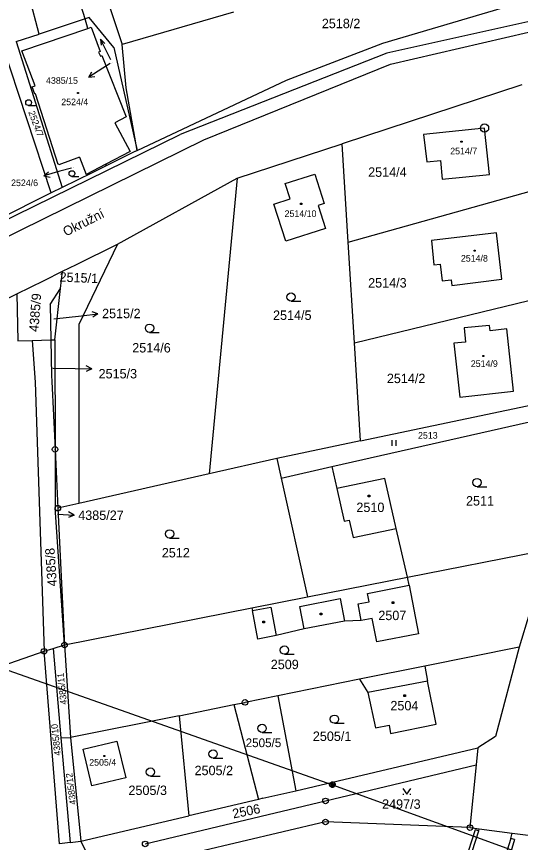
# Model space of a CAD drawing. Extents: x -468021 to -466942, y -1130484 to -1128584.
# Drawn here: x -467810 to -467719, y -1129830.2 to -1129681.1 of the extents above; entities that cross this region are included whole.
import ezdxf

# ---------------------------------------------------------------- set-up
doc = ezdxf.new("R2010")
doc.units = 0
doc.layers.add('DKM', color=7, linetype='Continuous')

msp = doc.modelspace()

# ---------------------------------------------------------------- linework, layer by layer
at = {"layer": 'DKM'}
for p, q in [((-467797.25, -1129667.21), (-467790.91, -1129686.15)), ((-467797.6, -1129681.56), (-467801.54, -1129668.44)), ((-467805.91, -1129684.3), (-467809.48, -1129670.56)), ((-467743.82, -1129685.91), (-467713.27, -1129676.88)), ((-467770.83, -1129680.36), (-467790.91, -1129686.15)), ((-467713.64, -1129681.16), (-467743.12, -1129687.75)), ((-467797.6, -1129681.56), (-467805.91, -1129684.3)), ((-467796.84, -1129681.31), (-467797.6, -1129681.56)), ((-467797.09, -1129683.26), (-467797.6, -1129681.56)), ((-467792.43, -1129686.69), (-467796.84, -1129681.31)), ((-467809.05, -1129687.34), (-467797.09, -1129683.26)), ((-467797.09, -1129683.26), (-467796.51, -1129683.06)), ((-467796.51, -1129683.06), (-467794.87, -1129687.42)), ((-467742.44, -1129689.74), (-467717.53, -1129683.93)), ((-467810.02, -1129685.66), (-467805.91, -1129684.3)), ((-467810.02, -1129685.66), (-467801.73, -1129712)), ((-467792.94, -1129688.95), (-467794.84, -1129685.21)), ((-467794.84, -1129685.21), (-467794.68, -1129686.3)), ((-467794.84, -1129685.21), (-467794.05, -1129685.99)), ((-467803.72, -1129712.98), (-467812.52, -1129686.25)), ((-467792.43, -1129686.69), (-467788.22, -1129705.3)), ((-467790.18, -1129694), (-467790.91, -1129686.15)), ((-467761.26, -1129692.6), (-467743.82, -1129685.91)), ((-467806.63, -1129693.62), (-467809.05, -1129687.34)), ((-467794.87, -1129687.42), (-467795.16, -1129687.55)), ((-467795.16, -1129687.55), (-467794.84, -1129688.3)), ((-467794.84, -1129688.3), (-467794.55, -1129688.17)), ((-467794.55, -1129688.17), (-467790.16, -1129699.22)), ((-467743.12, -1129687.75), (-467780.41, -1129702.4)), ((-467793.05, -1129689.59), (-467794.41, -1129690.46)), ((-467776.17, -1129703.37), (-467742.44, -1129689.74)), ((-467794.41, -1129690.46), (-467796.94, -1129692.08)), ((-467796.94, -1129692.08), (-467796.36, -1129691.12)), ((-467796.94, -1129692.08), (-467795.82, -1129691.96)), ((-467788.22, -1129705.3), (-467761.26, -1129692.6)), ((-467807.18, -1129693.81), (-467806.63, -1129693.62)), ((-467806.67, -1129695.14), (-467807.18, -1129693.81)), ((-467788.22, -1129705.3), (-467790.18, -1129694)), ((-467718.78, -1129693.47), (-467751.19, -1129704.12)), ((-467806.57, -1129695.1), (-467806.67, -1129695.14)), ((-467802.45, -1129707.81), (-467806.57, -1129695.1)), ((-467799, -1129694.84), (-467798.79, -1129694.84)), ((-467799, -1129695.05), (-467799, -1129694.84)), ((-467798.79, -1129695.05), (-467799, -1129695.05)), ((-467798.79, -1129694.84), (-467798.79, -1129695.05)), ((-467807.79, -1129697.19), (-467806.57, -1129697.19)), ((-467790.16, -1129699.22), (-467792.24, -1129700.3)), ((-467792.24, -1129700.3), (-467789.47, -1129705.49)), ((-467725.49, -1129701.26), (-467736.49, -1129702.41)), ((-467724.6, -1129709.62), (-467725.49, -1129701.26)), ((-467896.28, -1129759.16), (-467780.41, -1129702.4)), ((-467842.76, -1129736.13), (-467776.17, -1129703.37)), ((-467736.49, -1129702.41), (-467735.91, -1129707.37)), ((-467770.15, -1129710.29), (-467751.19, -1129704.12)), ((-467750.1, -1129721.85), (-467751.19, -1129704.12)), ((-467729.75, -1129703.61), (-467729.54, -1129703.61)), ((-467729.75, -1129703.82), (-467729.75, -1129703.61)), ((-467729.54, -1129703.82), (-467729.75, -1129703.82)), ((-467729.54, -1129703.61), (-467729.54, -1129703.82)), ((-467798.62, -1129706.49), (-467802.32, -1129707.91)), ((-467798.62, -1129706.49), (-467797.4, -1129709.65)), ((-467788.48, -1129705.42), (-467793.89, -1129708.11)), ((-467789.47, -1129705.49), (-467793.86, -1129707.79)), ((-467788.48, -1129705.42), (-467788.22, -1129705.3)), ((-467802.36, -1129707.78), (-467802.45, -1129707.81)), ((-467802.36, -1129707.78), (-467802.32, -1129707.91)), ((-467793.86, -1129707.79), (-467797.4, -1129709.65)), ((-467793.86, -1129707.79), (-467793.89, -1129708.11)), ((-467735.91, -1129707.37), (-467733.46, -1129707.11)), ((-467733.46, -1129707.11), (-467733.11, -1129710.51)), ((-467802.14, -1129709.07), (-467805.02, -1129709.89)), ((-467805.02, -1129709.89), (-467804.2, -1129709.14)), ((-467800.08, -1129708.48), (-467802.14, -1129709.07)), ((-467796.34, -1129709.33), (-467799.05, -1129710.67)), ((-467793.89, -1129708.11), (-467796.34, -1129709.33)), ((-467750.1, -1129721.85), (-467704.92, -1129709.18)), ((-467805.02, -1129709.89), (-467803.92, -1129710.1)), ((-467799.05, -1129710.67), (-467801.73, -1129712)), ((-467799.97, -1129710), (-467798.74, -1129710)), ((-467791.76, -1129722.21), (-467770.15, -1129710.29)), ((-467770.15, -1129710.29), (-467775.17, -1129763.67)), ((-467761.48, -1129711.29), (-467756.13, -1129709.56)), ((-467756.13, -1129709.56), (-467754.43, -1129714.86)), ((-467733.11, -1129710.51), (-467724.6, -1129709.62)), ((-467801.73, -1129712), (-467803.72, -1129712.98)), ((-467760.58, -1129714.06), (-467761.48, -1129711.29)), ((-467803.72, -1129712.98), (-467822.41, -1129722.26)), ((-467763.51, -1129714.99), (-467760.58, -1129714.06)), ((-467761.37, -1129721.66), (-467763.51, -1129714.99)), ((-467758.69, -1129714.84), (-467758.48, -1129714.84)), ((-467758.69, -1129715.05), (-467758.69, -1129714.84)), ((-467758.48, -1129715.05), (-467758.69, -1129715.05)), ((-467758.48, -1129714.84), (-467758.48, -1129715.05)), ((-467754.43, -1129714.86), (-467755.55, -1129715.22)), ((-467755.55, -1129715.22), (-467754.22, -1129719.37)), ((-467754.22, -1129719.37), (-467761.37, -1129721.66)), ((-467723.35, -1129720.2), (-467735.05, -1129721.56)), ((-467722.39, -1129728.53), (-467723.35, -1129720.2)), ((-467799.16, -1129725.88), (-467791.76, -1129722.21)), ((-467791.76, -1129722.21), (-467798.71, -1129736.74)), ((-467748.98, -1129740.01), (-467750.1, -1129721.85)), ((-467735.05, -1129721.56), (-467734.65, -1129725.97)), ((-467727.36, -1129723.29), (-467727.15, -1129723.29)), ((-467727.36, -1129723.5), (-467727.36, -1129723.29)), ((-467727.15, -1129723.5), (-467727.36, -1129723.5)), ((-467727.15, -1129723.29), (-467727.15, -1129723.5)), ((-467801.67, -1129727.12), (-467799.16, -1129725.88)), ((-467734.65, -1129725.97), (-467733.48, -1129725.83)), ((-467733.48, -1129725.83), (-467733.13, -1129728.85)), ((-467805, -1129728.76), (-467801.67, -1129727.12)), ((-467802.02, -1129730.21), (-467801.67, -1129727.12)), ((-467809.94, -1129731.21), (-467805, -1129728.76)), ((-467733.13, -1129728.85), (-467731.51, -1129728.65)), ((-467731.51, -1129728.65), (-467731.39, -1129729.68)), ((-467731.39, -1129729.68), (-467722.39, -1129728.53)), ((-467803.93, -1129733.11), (-467802.02, -1129730.21)), ((-467803.06, -1129739.51), (-467802.02, -1129730.21)), ((-467748.98, -1129740.01), (-467703.73, -1129729.08)), ((-467835.71, -1129743.97), (-467809.94, -1129731.21)), ((-467809.94, -1129731.21), (-467809.77, -1129739.66)), ((-467803.93, -1129733.11), (-467803.8, -1129739.49)), ((-467760.42, -1129732.51), (-467758.67, -1129732.51)), ((-467798.25, -1129735.15), (-467795.27, -1129734.81)), ((-467795.27, -1129734.81), (-467796.32, -1129734.43)), ((-467795.27, -1129734.81), (-467796.21, -1129735.42)), ((-467803.24, -1129735.71), (-467798.25, -1129735.15)), ((-467798.71, -1129736.74), (-467798.72, -1129769.01)), ((-467724.59, -1129736.87), (-467729.19, -1129737.32)), ((-467729.19, -1129737.32), (-467728.92, -1129739.88)), ((-467724.46, -1129737.86), (-467724.59, -1129736.87)), ((-467721.44, -1129737.51), (-467724.46, -1129737.86)), ((-467720.26, -1129748.77), (-467721.44, -1129737.51)), ((-467785.96, -1129738.14), (-467784.21, -1129738.14)), ((-467809.77, -1129739.66), (-467807.14, -1129739.58)), ((-467807.14, -1129739.58), (-467803.8, -1129739.49)), ((-467807.14, -1129739.58), (-467806.63, -1129747.13)), ((-467803.8, -1129739.49), (-467803.67, -1129745.9)), ((-467803.8, -1129739.49), (-467803.06, -1129739.51)), ((-467803.06, -1129739.51), (-467803.02, -1129759.26)), ((-467747.89, -1129757.73), (-467748.98, -1129740.01)), ((-467728.92, -1129739.88), (-467731, -1129740.11)), ((-467731, -1129740.11), (-467729.96, -1129749.81)), ((-467725.8, -1129742.3), (-467725.59, -1129742.3)), ((-467725.8, -1129742.51), (-467725.8, -1129742.3)), ((-467725.59, -1129742.3), (-467725.59, -1129742.51)), ((-467725.59, -1129742.51), (-467725.8, -1129742.51)), ((-467803.4, -1129744.61), (-467799.41, -1129744.68)), ((-467799.41, -1129744.68), (-467796.41, -1129744.73)), ((-467796.41, -1129744.73), (-467797.42, -1129745.21)), ((-467796.41, -1129744.73), (-467797.4, -1129744.21)), ((-467803.67, -1129745.9), (-467803.61, -1129747.03)), ((-467806.63, -1129747.13), (-467805, -1129795.7)), ((-467803.61, -1129747.03), (-467803.02, -1129759.26)), ((-467747.89, -1129757.73), (-467706.98, -1129749.1)), ((-467729.96, -1129749.81), (-467720.26, -1129748.77)), ((-467753.06, -1129762.35), (-467707.49, -1129752.03)), ((-467747.89, -1129757.73), (-467762.96, -1129760.91)), ((-467742.18, -1129758.62), (-467742.18, -1129757.57)), ((-467741.48, -1129757.57), (-467741.48, -1129758.62)), ((-467803.02, -1129759.26), (-467803, -1129769.78)), ((-467803.02, -1129759.26), (-467802.51, -1129769.87)), ((-467762.96, -1129760.91), (-467775.17, -1129763.67)), ((-467762.96, -1129760.91), (-467762.23, -1129764.43)), ((-467762.23, -1129764.43), (-467753.06, -1129762.35)), ((-467753.06, -1129762.35), (-467752.16, -1129766.31)), ((-467775.17, -1129763.67), (-467798.72, -1129769.01)), ((-467762.23, -1129764.43), (-467757.46, -1129785.9)), ((-467743.46, -1129764.52), (-467752.16, -1129766.31)), ((-467741.45, -1129773.53), (-467743.46, -1129764.52)), ((-467726.84, -1129766), (-467725.09, -1129766)), ((-467752.16, -1129766.31), (-467750.82, -1129772.22)), ((-467746.49, -1129767.54), (-467746.19, -1129767.54)), ((-467746.49, -1129767.84), (-467746.49, -1129767.54)), ((-467746.19, -1129767.54), (-467746.19, -1129767.84)), ((-467798.72, -1129769.01), (-467802.51, -1129769.87)), ((-467746.19, -1129767.84), (-467746.49, -1129767.84)), ((-467801.31, -1129794.57), (-467803, -1129769.78)), ((-467802.51, -1129769.87), (-467801.31, -1129794.57)), ((-467799.59, -1129771.11), (-467800.57, -1129770.56)), ((-467802.59, -1129770.96), (-467799.59, -1129771.11)), ((-467799.59, -1129771.11), (-467800.62, -1129771.56)), ((-467750.82, -1129772.22), (-467749.94, -1129772.03)), ((-467749.94, -1129772.03), (-467749.2, -1129775.18)), ((-467749.2, -1129775.18), (-467741.45, -1129773.53)), ((-467739.42, -1129782.33), (-467741.45, -1129773.53)), ((-467782.34, -1129775.26), (-467780.59, -1129775.26)), ((-467739.42, -1129782.33), (-467713.91, -1129777.29)), ((-467713.91, -1129777.29), (-467719.21, -1129794.94)), ((-467757.46, -1129785.9), (-467739.42, -1129782.33)), ((-467739.09, -1129783.77), (-467739.42, -1129782.33)), ((-467746.64, -1129785.26), (-467739.09, -1129783.77)), ((-467739.09, -1129783.77), (-467737.39, -1129792.53)), ((-467746.34, -1129786.77), (-467746.64, -1129785.26)), ((-467767.47, -1129787.88), (-467757.46, -1129785.9)), ((-467758.81, -1129787.62), (-467751.54, -1129786.2)), ((-467751.54, -1129786.2), (-467750.77, -1129790.25)), ((-467748.31, -1129787.15), (-467746.34, -1129786.77)), ((-467742.14, -1129786.8), (-467741.84, -1129786.8)), ((-467742.14, -1129787.1), (-467742.14, -1129786.8)), ((-467741.84, -1129786.8), (-467741.84, -1129787.1)), ((-467801.31, -1129794.57), (-467767.47, -1129787.88)), ((-467767.47, -1129787.88), (-467767.38, -1129788.37)), ((-467767.38, -1129788.37), (-467764.05, -1129787.75)), ((-467766.44, -1129793.49), (-467767.38, -1129788.37)), ((-467764.05, -1129787.75), (-467763.11, -1129792.83)), ((-467758.07, -1129791.64), (-467758.81, -1129787.62)), ((-467747.73, -1129790.14), (-467748.31, -1129787.15)), ((-467741.84, -1129787.1), (-467742.14, -1129787.1)), ((-467755.13, -1129788.81), (-467754.83, -1129788.81)), ((-467755.13, -1129789.11), (-467755.13, -1129788.81)), ((-467754.83, -1129789.11), (-467755.13, -1129789.11)), ((-467754.83, -1129788.81), (-467754.83, -1129789.11)), ((-467745.75, -1129789.76), (-467747.73, -1129790.14)), ((-467744.93, -1129794.03), (-467745.75, -1129789.76)), ((-467765.5, -1129790.26), (-467765.2, -1129790.26)), ((-467765.5, -1129790.56), (-467765.5, -1129790.26)), ((-467765.2, -1129790.56), (-467765.5, -1129790.56)), ((-467765.2, -1129790.26), (-467765.2, -1129790.56)), ((-467750.77, -1129790.25), (-467758.07, -1129791.64)), ((-467747.73, -1129790.14), (-467750.77, -1129790.25)), ((-467763.11, -1129792.83), (-467766.44, -1129793.49)), ((-467758.07, -1129791.64), (-467763.11, -1129792.83)), ((-467737.39, -1129792.53), (-467744.93, -1129794.03)), ((-467812.41, -1129798.29), (-467805, -1129795.7)), ((-467805, -1129795.7), (-467803.36, -1129795.2)), ((-467802.23, -1129830.46), (-467805, -1129795.7)), ((-467803.36, -1129795.2), (-467801.31, -1129794.57)), ((-467803.36, -1129795.2), (-467801.98, -1129811.36)), ((-467801.31, -1129794.57), (-467800.21, -1129811.29)), ((-467719.21, -1129794.94), (-467736.29, -1129798.39)), ((-467719.21, -1129794.94), (-467723.5, -1129811.11)), ((-467761.62, -1129796.24), (-467759.87, -1129796.24)), ((-467814.31, -1129798.17), (-467752.95, -1129819.79)), ((-467736.29, -1129798.39), (-467748.04, -1129800.76)), ((-467736.29, -1129798.39), (-467735.79, -1129801.09)), ((-467748.04, -1129800.76), (-467762.82, -1129803.74)), ((-467748.04, -1129800.76), (-467746.54, -1129803.13)), ((-467735.79, -1129801.09), (-467746.54, -1129803.13)), ((-467734.23, -1129808.87), (-467735.79, -1129801.09)), ((-467746.54, -1129803.13), (-467745.14, -1129809.52)), ((-467770.75, -1129805.34), (-467768.72, -1129804.93)), ((-467762.82, -1129803.74), (-467768.72, -1129804.93)), ((-467762.82, -1129803.74), (-467759.57, -1129820.91)), ((-467740.07, -1129803.59), (-467739.77, -1129803.59)), ((-467740.07, -1129803.89), (-467740.07, -1129803.59)), ((-467739.77, -1129803.89), (-467740.07, -1129803.89)), ((-467739.77, -1129803.59), (-467739.77, -1129803.89)), ((-467780.63, -1129807.34), (-467770.75, -1129805.34)), ((-467770.75, -1129805.34), (-467766.32, -1129822.44)), ((-467780.63, -1129807.34), (-467800.21, -1129811.29)), ((-467780.63, -1129807.34), (-467778.88, -1129825.42)), ((-467752.58, -1129808.71), (-467750.83, -1129808.71)), ((-467745.14, -1129809.52), (-467742.72, -1129809.05)), ((-467742.72, -1129809.05), (-467742.45, -1129810.56)), ((-467742.45, -1129810.56), (-467734.23, -1129808.87)), ((-467765.64, -1129810.37), (-467763.89, -1129810.37)), ((-467801.98, -1129811.36), (-467800.21, -1129811.29)), ((-467801.98, -1129811.36), (-467800.29, -1129830.21)), ((-467800.21, -1129811.29), (-467798.34, -1129829.96)), ((-467797.94, -1129813.37), (-467791.84, -1129811.95)), ((-467791.84, -1129811.95), (-467790.27, -1129818.55)), ((-467723.5, -1129811.11), (-467726.7, -1129813.13)), ((-467796.39, -1129819.99), (-467797.94, -1129813.37)), ((-467759.57, -1129820.91), (-467726.7, -1129813.13)), ((-467726.7, -1129813.13), (-467727, -1129816.22)), ((-467794.24, -1129814.5), (-467794.03, -1129814.5)), ((-467794.24, -1129814.71), (-467794.24, -1129814.5)), ((-467794.03, -1129814.71), (-467794.24, -1129814.71)), ((-467794.03, -1129814.5), (-467794.03, -1129814.71)), ((-467774.49, -1129814.99), (-467772.74, -1129814.99)), ((-467754.2, -1129822.72), (-467727, -1129816.22)), ((-467727, -1129816.22), (-467728.12, -1129827.53)), ((-467785.81, -1129818.25), (-467784.06, -1129818.25)), ((-467790.27, -1129818.55), (-467796.39, -1129819.99)), ((-467753.45, -1129819.69), (-467753.35, -1129819.49)), ((-467753.45, -1129819.89), (-467753.45, -1129819.69)), ((-467753.35, -1129819.49), (-467753.25, -1129819.39)), ((-467753.25, -1129819.39), (-467753.05, -1129819.29)), ((-467753.25, -1129819.59), (-467753.25, -1129819.99)), ((-467753.05, -1129819.29), (-467752.85, -1129819.29)), ((-467753.05, -1129820.09), (-467753.05, -1129819.49)), ((-467753.05, -1129819.49), (-467752.85, -1129819.49)), ((-467752.95, -1129819.79), (-467685.86, -1129844.26)), ((-467752.85, -1129819.29), (-467752.65, -1129819.39)), ((-467752.85, -1129819.49), (-467752.85, -1129820.09)), ((-467752.65, -1129819.39), (-467752.55, -1129819.49)), ((-467752.65, -1129819.99), (-467752.65, -1129819.59)), ((-467752.55, -1129819.49), (-467752.45, -1129819.69)), ((-467752.45, -1129819.69), (-467752.45, -1129819.89)), ((-467765.52, -1129822.25), (-467759.57, -1129820.91)), ((-467753.35, -1129820.09), (-467753.45, -1129819.89)), ((-467753.25, -1129820.19), (-467753.35, -1129820.09)), ((-467753.25, -1129819.99), (-467753.05, -1129820.09)), ((-467753.05, -1129820.29), (-467753.25, -1129820.19)), ((-467752.85, -1129820.29), (-467753.05, -1129820.29)), ((-467752.85, -1129820.09), (-467752.65, -1129819.99)), ((-467752.65, -1129820.19), (-467752.85, -1129820.29)), ((-467752.55, -1129820.09), (-467752.65, -1129820.19)), ((-467752.45, -1129819.89), (-467752.55, -1129820.09)), ((-467740.22, -1129820.46), (-467739.52, -1129821.51)), ((-467739.52, -1129821.51), (-467738.82, -1129820.46)), ((-467786.75, -1129830.48), (-467754.2, -1129822.72)), ((-467766.32, -1129822.44), (-467778.88, -1129825.42)), ((-467765.52, -1129822.25), (-467766.32, -1129822.44)), ((-467740.22, -1129821.51), (-467740.08, -1129821.51)), ((-467738.96, -1129821.51), (-467738.82, -1129821.51)), ((-467798.34, -1129829.96), (-467778.88, -1129825.42)), ((-467754.19, -1129826.52), (-467797.32, -1129836.63)), ((-467728.12, -1129827.53), (-467754.19, -1129826.52)), ((-467727.2, -1129827.93), (-467729.99, -1129836.76)), ((-467729.33, -1129836.97), (-467726.54, -1129828.14)), ((-467728.12, -1129827.53), (-467726.43, -1129827.75)), ((-467726.54, -1129828.14), (-467727.2, -1129827.93)), ((-467726.54, -1129828.14), (-467726.43, -1129827.75)), ((-467726.43, -1129827.75), (-467720.47, -1129828.52)), ((-467720.75, -1129829.49), (-467720.47, -1129828.52)), ((-467720.47, -1129828.52), (-467717.12, -1129828.96)), ((-467800.29, -1129830.21), (-467802.23, -1129830.46)), ((-467800.29, -1129830.21), (-467798.34, -1129829.96)), ((-467798.34, -1129829.96), (-467797.07, -1129832.7)), ((-467720.75, -1129829.49), (-467723.38, -1129838.03)), ((-467720.08, -1129829.7), (-467722.68, -1129838.14)), ((-467720.08, -1129829.7), (-467720.75, -1129829.49))]:
    msp.add_line(p, q, dxfattribs=at)
for centre, radius in [((-467807.79, -1129696.67), 0.525), ((-467725.49, -1129701.26), 0.75), ((-467725.49, -1129701.26), 0.01), ((-467799.97, -1129709.48), 0.525), ((-467760.42, -1129731.76), 0.75), ((-467785.96, -1129737.39), 0.75), ((-467803.02, -1129759.26), 0.5), ((-467803.02, -1129759.26), 0.01), ((-467726.84, -1129765.25), 0.75), ((-467802.51, -1129769.87), 0.5), ((-467802.51, -1129769.87), 0.01), ((-467782.34, -1129774.51), 0.75), ((-467801.31, -1129794.57), 0.5), ((-467805, -1129795.7), 0.5), ((-467805, -1129795.7), 0.01), ((-467801.31, -1129794.57), 0.01), ((-467761.62, -1129795.49), 0.75), ((-467768.72, -1129804.93), 0.5), ((-467768.72, -1129804.93), 0.01), ((-467752.58, -1129807.96), 0.75), ((-467765.64, -1129809.62), 0.75), ((-467774.49, -1129814.24), 0.75), ((-467785.81, -1129817.5), 0.75), ((-467754.2, -1129822.72), 0.5), ((-467754.2, -1129822.72), 0.01), ((-467754.19, -1129826.52), 0.5), ((-467754.19, -1129826.52), 0.01), ((-467728.12, -1129827.53), 0.5), ((-467728.12, -1129827.53), 0.01), ((-467786.75, -1129830.48), 0.5)]:
    msp.add_circle(centre, radius, dxfattribs=at)

# ---------------------------------------------------------------- texts
for s, height, p in [('2518/2', 1.7, (-467754.86, -1129683.23)), ('4385/15', 0.1, (-467793.05, -1129689.59)), ('4385/15', 1.19, (-467804.65, -1129693.27)), ('2524/4', 1.19, (-467801.9, -1129697.13)), ('2514/7', 1.19, (-467731.68, -1129706.01)), ('2524/6', 0.1, (-467800.08, -1129708.48)), ('2514/4', 1.7, (-467746.5, -1129710.06)), ('2524/6', 1.19, (-467810.96, -1129711.74)), ('2514/10', 1.19, (-467761.58, -1129717.3)), ('2514/8', 1.19, (-467729.75, -1129725.37)), ('2514/3', 1.7, (-467746.5, -1129730.05)), ('2515/2', 1.7, (-467794.53, -1129735.58)), ('2514/5', 1.7, (-467763.67, -1129735.89)), ('2515/2', 0.1, (-467803.24, -1129735.71)), ('2514/6', 1.7, (-467789.09, -1129741.77)), ('2514/9', 1.19, (-467727.96, -1129744.38)), ('2515/3', 0.1, (-467803.4, -1129744.61)), ('2515/3', 1.7, (-467795.17, -1129746.45)), ('2514/2', 1.7, (-467743.12, -1129747.3)), ('2513', 1.19, (-467737.49, -1129757.33)), ('2510', 1.7, (-467748.62, -1129770.57)), ('2511', 1.7, (-467728.83, -1129769.4)), ('4385/27', 1.7, (-467798.84, -1129772)), ('4385/27', 0.1, (-467802.59, -1129770.96)), ('2512', 1.7, (-467783.75, -1129778.77)), ('2507', 1.7, (-467744.66, -1129790.08)), ('2509', 1.7, (-467764.08, -1129798.93)), ('2504', 1.7, (-467742.48, -1129806.37)), ('2505/1', 1.7, (-467756.48, -1129811.89)), ('2505/5', 1.57, (-467768.61, -1129813.01)), ('2505/4', 1.19, (-467796.85, -1129816.35)), ('2505/2', 1.7, (-467777.84, -1129818.07)), ('2505/3', 1.7, (-467789.77, -1129821.65)), ('2497/3', 1.7, (-467743.98, -1129824.14))]:
    msp.add_text(s, height=height, dxfattribs=at).set_placement(p)
for s, height, rotation, p in [('2524/7', 1.19, 290.4223, (-467807.87, -1129698.4)), ('Okružní', 1.7, 26.6254, (-467801.07, -1129720.85)), ('2515/1', 1.7, 357.6095, (-467802.24, -1129728.97)), ('4385/9', 1.7, 85.6035, (-467806.04, -1129738.1)), ('4385/8', 1.7, 93.8644, (-467802.67, -1129783.94)), ('4385/11', 1.19, 96.1776, (-467800.86, -1129805.27)), ('4385/10', 1.19, 95.9882, (-467801.97, -1129814.49)), ('4385/12', 1.19, 97.2827, (-467799.2, -1129823.32)), ('2506', 1.7, 11.3815, (-467770.81, -1129825.89))]:
    msp.add_text(s, height=height, rotation=rotation, dxfattribs=at).set_placement(p)

doc.saveas('drawing.dxf')
